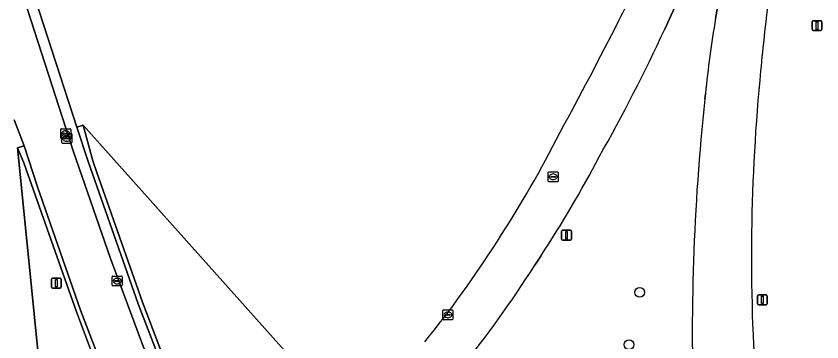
# Model space of a CAD drawing. Extents: x 154324 to 155744, y 382937 to 384188.
# Drawn here: x 155108.8 to 155190, y 383267 to 383299.8 of the extents above; entities that cross this region are included whole.
import ezdxf

# ---------------------------------------------------------------- set-up
doc = ezdxf.new("R2010")
doc.units = 0
for name, color, linetype in [('IMGEO_Berm_groen', 7, 'Continuous'), ('IMGEO_Boom', 7, 'Continuous'), ('IMGEO_Groenvoorziening', 7, 'Continuous'), ('IMGEO_Kolk', 7, 'Continuous'), ('IMGEO_Lichtmast', 7, 'Continuous'), ('IMGEO_Muur', 7, 'Continuous'), ('IMGEO_Rijbaan_regionaal_gesloten', 7, 'Continuous'), ('IMGEO_Rioolput', 7, 'Continuous'), ('IMGEO_Voetpad_gesloten', 7, 'Continuous')]:
    doc.layers.add(name, color=color, linetype=linetype)

msp = doc.modelspace()

# ---------------------------------------------------------------- linework, layer by layer
at = {"layer": 'IMGEO_Berm_groen'}
for points in [[(155179.059, 383309.317), (155174.133, 383298.456)], [(155179.261, 383299.521), (155180.657, 383307.32), (155180.903, 383308.698)], [(155178.181, 383291.398), (155178.212, 383291.677), (155178.242, 383291.957)], [(155161.636, 383275.604), (155161.032, 383274.694)]]:
    msp.add_lwpolyline(points, dxfattribs=at)
for centre, radius, start, end in [((155287.867, 383281.039), 110.167, 170.34237, 174.31258), ((155021.674, 383368.635), 167.836, 330.35207, 335.28266), ((155397.032, 383267.845), 220.115, 173.85752, 182.34737), ((155062.36, 383340.884), 118.816, 326.6728, 332.27759), ((155069.081, 383332.817), 108.78, 320.84326, 327.7027)]:
    msp.add_arc(centre, radius, start, end, dxfattribs=at)
at = {"layer": 'IMGEO_Boom'}
for centre in [(155171.621, 383271.969), (155170.542, 383266.704)]:
    msp.add_circle(centre, 0.489, dxfattribs=at)
at = {"layer": 'IMGEO_Groenvoorziening'}
for points in [[(155100.516, 383351.423), (155104.591, 383322.749), (155106.084, 383315.192), (155107.138, 383315.4), (155107.887, 383311.61), (155108.45, 383309.085), (155109.853, 383304.101), (155114.869, 383288.594), (155115.508, 383288.773), (155139.187, 383262.359), (155139.396, 383261.91), (155138.554, 383261.125)], [(155113.974, 383237.877), (155113.745, 383238.359), (155108.916, 383286.514), (155109.574, 383286.695), (155108.58, 383289.319)]]:
    msp.add_lwpolyline(points, dxfattribs=at)
for points in [[(155115.508, 383288.773), (155116.494, 383285.201), (155116.891, 383284.021), (155121.504, 383270.983), (155123.77, 383264.985), (155128.781, 383252.516), (155139.187, 383262.359)], [(155113.745, 383238.359), (155123.724, 383247.745), (155120.43, 383255.498), (155117.174, 383263.817), (155114.846, 383270.012), (155109.549, 383285.004), (155108.916, 383286.514)]]:
    msp.add_lwpolyline(points, close=True, dxfattribs=at)
for centre, radius, start, end in [((155409.424, 383272.929), 226.624, 170.99851, 173.8884), ((155004.811, 383383.463), 184.959, 332.94082, 335.09405), ((154810.417, 383481.508), 402.678, 331.29256, 333.10003), ((155417.486, 383272.073), 234.732, 173.89002, 174.80983), ((155371.845, 383275.528), 188.966, 174.60142, 184.54873), ((155062.402, 383339.167), 113.358, 326.80948, 333.2173), ((155068.107, 383333.81), 105.66, 320.76787, 327.54691)]:
    msp.add_arc(centre, radius, start, end, dxfattribs=at)
at = {"layer": 'IMGEO_Kolk'}
for p, q in [((155113.259, 383287.509), (155113.259, 383288.361)), ((155113.334, 383288.435), (155114.186, 383288.435)), ((155113.747, 383288.215), (155113.772, 383288.215)), ((155114.26, 383288.361), (155114.26, 383287.509)), ((155114.186, 383287.435), (155113.334, 383287.435)), ((155113.369, 383287.03), (155113.369, 383287.882)), ((155113.444, 383287.956), (155114.296, 383287.956)), ((155113.518, 383287.929), (155113.518, 383287.941)), ((155113.956, 383287.892), (155113.558, 383287.892)), ((155113.561, 383287.978), (155113.959, 383287.978)), ((155113.628, 383287.45), (155113.628, 383287.462)), ((155114.066, 383287.413), (155113.668, 383287.413)), ((155113.671, 383287.499), (155114.069, 383287.499)), ((155113.77, 383287.655), (155113.745, 383287.655)), ((155113.857, 383287.736), (155113.882, 383287.736)), ((155114.002, 383287.941), (155114.002, 383287.929)), ((155114.112, 383287.462), (155114.112, 383287.45)), ((155114.37, 383287.882), (155114.37, 383287.03)), ((155114.296, 383286.956), (155113.444, 383286.956)), ((155113.88, 383287.176), (155113.855, 383287.176)), ((155118.448, 383272.679), (155118.448, 383273.531)), ((155118.523, 383273.605), (155119.375, 383273.605)), ((155119.449, 383273.531), (155119.449, 383272.679)), ((155118.707, 383273.099), (155118.707, 383273.111)), ((155119.145, 383273.062), (155118.747, 383273.062)), ((155118.75, 383273.148), (155119.148, 383273.148)), ((155118.959, 383272.825), (155118.934, 383272.825)), ((155118.936, 383273.385), (155118.961, 383273.385)), ((155119.191, 383273.111), (155119.191, 383273.099)), ((155119.375, 383272.605), (155118.523, 383272.605)), ((155151.858, 383270.197), (155152.71, 383270.197)), ((155151.783, 383269.271), (155151.783, 383270.123)), ((155152.042, 383269.691), (155152.042, 383269.703)), ((155152.48, 383269.654), (155152.082, 383269.654)), ((155152.085, 383269.74), (155152.483, 383269.74)), ((155152.294, 383269.417), (155152.269, 383269.417)), ((155152.271, 383269.977), (155152.296, 383269.977)), ((155152.526, 383269.703), (155152.526, 383269.691)), ((155152.784, 383270.123), (155152.784, 383269.271)), ((155152.71, 383269.197), (155151.858, 383269.197))]:
    msp.add_line(p, q, dxfattribs=at)
for points in [[(155113.259, 383287.509), (155113.259, 383288.361)], [(155113.334, 383288.435), (155114.186, 383288.435)], [(155114.26, 383288.361), (155114.26, 383287.509)], [(155114.186, 383287.435), (155113.334, 383287.435)], [(155113.369, 383287.03), (155113.369, 383287.882)], [(155113.444, 383287.956), (155114.296, 383287.956)], [(155114.37, 383287.882), (155114.37, 383287.03)], [(155114.296, 383286.956), (155113.444, 383286.956)], [(155118.448, 383272.679), (155118.448, 383273.531)], [(155118.523, 383273.605), (155119.375, 383273.605)], [(155119.449, 383273.531), (155119.449, 383272.679)], [(155119.375, 383272.605), (155118.523, 383272.605)], [(155151.858, 383270.197), (155152.71, 383270.197)], [(155151.783, 383269.271), (155151.783, 383270.123)], [(155152.784, 383270.123), (155152.784, 383269.271)], [(155152.71, 383269.197), (155151.858, 383269.197)]]:
    msp.add_lwpolyline(points, dxfattribs=at)
for centre, radius, start, end in [((155113.336, 383288.359), 0.0765, 91.55205, 178.44795), ((155113.336, 383288.359), 0.0765, 91.55205, 178.44795), ((155114.184, 383288.359), 0.0765, 1.55205, 88.44795), ((155114.184, 383288.359), 0.0765, 1.55205, 88.44795), ((155113.336, 383287.511), 0.0765, 181.55205, 268.44795), ((155113.336, 383287.511), 0.0765, 181.55205, 268.44795), ((155113.446, 383287.88), 0.0765, 91.55205, 178.44795), ((155113.446, 383287.88), 0.0765, 91.55205, 178.44795), ((155113.558, 383287.938), 0.0403, 85.87752, 175.75265), ((155113.555, 383287.928), 0.0366, 178.93798, 274.71019), ((155113.668, 383287.459), 0.0403, 85.87752, 175.75265), ((155113.665, 383287.449), 0.0366, 178.93798, 274.71019), ((155113.959, 383287.935), 0.043, 264.86636, 352.45326), ((155113.963, 383287.94), 0.0386, 1.73085, 96.63898), ((155114.069, 383287.456), 0.043, 264.86636, 352.45326), ((155114.073, 383287.461), 0.0386, 1.73085, 96.63898), ((155114.184, 383287.511), 0.0765, 271.55205, 358.44795), ((155114.184, 383287.511), 0.0765, 271.55205, 358.44795), ((155114.294, 383287.88), 0.0765, 1.55205, 88.44795), ((155114.294, 383287.88), 0.0765, 1.55205, 88.44795), ((155113.446, 383287.032), 0.0765, 181.55205, 268.44795), ((155113.446, 383287.032), 0.0765, 181.55205, 268.44795), ((155114.294, 383287.032), 0.0765, 271.55205, 358.44795), ((155114.294, 383287.032), 0.0765, 271.55205, 358.44795), ((155118.525, 383273.529), 0.0765, 91.55205, 178.44795), ((155118.525, 383273.529), 0.0765, 91.55205, 178.44795), ((155119.373, 383273.529), 0.0765, 1.55205, 88.44795), ((155119.373, 383273.529), 0.0765, 1.55205, 88.44795), ((155118.525, 383272.681), 0.0765, 181.55205, 268.44795), ((155118.525, 383272.681), 0.0765, 181.55205, 268.44795), ((155118.747, 383273.108), 0.0403, 85.87752, 175.75265), ((155118.744, 383273.098), 0.0366, 178.93798, 274.71019), ((155119.148, 383273.105), 0.043, 264.86636, 352.45326), ((155119.152, 383273.11), 0.0386, 1.73085, 96.63898), ((155119.373, 383272.681), 0.0765, 271.55205, 358.44795), ((155119.373, 383272.681), 0.0765, 271.55205, 358.44795), ((155151.86, 383270.121), 0.0765, 91.55205, 178.44795), ((155151.86, 383270.121), 0.0765, 91.55205, 178.44795), ((155152.708, 383270.121), 0.0765, 1.55205, 88.44795), ((155152.708, 383270.121), 0.0765, 1.55205, 88.44795), ((155152.082, 383269.7), 0.0403, 85.87752, 175.75265), ((155152.079, 383269.69), 0.0366, 178.93798, 274.71019), ((155152.483, 383269.697), 0.043, 264.86636, 352.45326), ((155152.487, 383269.702), 0.0386, 1.73085, 96.63898), ((155151.86, 383269.273), 0.0765, 181.55205, 268.44795), ((155151.86, 383269.273), 0.0765, 181.55205, 268.44795), ((155152.708, 383269.273), 0.0765, 271.55205, 358.44795), ((155152.708, 383269.273), 0.0765, 271.55205, 358.44795)]:
    msp.add_arc(centre, radius, start, end, dxfattribs=at)
for centre, major_axis, ratio, start_param, end_param in [((155113.746, 383287.935), (-0.387, 0.002), 0.722429, 4.712389, 7.853982), ((155113.771, 383287.935), (-0.39, 0.002), 0.717154, 1.570796, 4.712389), ((155113.856, 383287.456), (-0.387, 0.002), 0.722429, 4.712389, 7.853982), ((155113.881, 383287.456), (-0.39, 0.002), 0.717154, 1.570796, 4.712389), ((155118.935, 383273.105), (-0.387, 0.002), 0.722429, 4.712389, 7.853982), ((155118.96, 383273.105), (-0.39, 0.002), 0.717154, 1.570796, 4.712389), ((155152.27, 383269.697), (-0.387, 0.002), 0.722429, 4.712389, 7.853982), ((155152.295, 383269.697), (-0.39, 0.002), 0.717154, 1.570796, 4.712389)]:
    msp.add_ellipse(centre, major_axis=major_axis, ratio=ratio, start_param=start_param, end_param=end_param, dxfattribs=at)
at = {"layer": 'IMGEO_Lichtmast'}
for p, q in [((155188.989, 383298.403), (155188.989, 383299.203)), ((155188.989, 383299.203), (155188.989, 383298.403)), ((155189.089, 383299.303), (155189.879, 383299.303)), ((155189.879, 383299.303), (155189.089, 383299.303)), ((155189.979, 383299.203), (155189.979, 383298.403)), ((155189.979, 383298.403), (155189.979, 383299.203)), ((155189.879, 383298.303), (155189.089, 383298.303)), ((155189.089, 383298.303), (155189.879, 383298.303)), ((155163.738, 383277.308), (155163.738, 383278.108)), ((155163.738, 383278.108), (155163.738, 383277.308)), ((155163.838, 383278.208), (155164.628, 383278.208)), ((155164.628, 383278.208), (155163.838, 383278.208)), ((155164.728, 383278.108), (155164.728, 383277.308)), ((155164.728, 383277.308), (155164.728, 383278.108)), ((155164.628, 383277.208), (155163.838, 383277.208)), ((155163.838, 383277.208), (155164.628, 383277.208)), ((155112.315, 383272.483), (155112.315, 383273.283)), ((155112.315, 383273.283), (155112.315, 383272.483)), ((155112.415, 383273.383), (155113.205, 383273.383)), ((155113.205, 383273.383), (155112.415, 383273.383)), ((155113.305, 383273.283), (155113.305, 383272.483)), ((155113.305, 383272.483), (155113.305, 383273.283)), ((155113.205, 383272.383), (155112.415, 383272.383)), ((155112.415, 383272.383), (155113.205, 383272.383)), ((155183.479, 383270.823), (155183.479, 383271.623)), ((155183.479, 383271.623), (155183.479, 383270.823)), ((155183.579, 383271.723), (155184.369, 383271.723)), ((155184.369, 383271.723), (155183.579, 383271.723)), ((155184.469, 383271.623), (155184.469, 383270.823)), ((155184.469, 383270.823), (155184.469, 383271.623)), ((155184.369, 383270.723), (155183.579, 383270.723)), ((155183.579, 383270.723), (155184.369, 383270.723))]:
    msp.add_line(p, q, dxfattribs=at)
for points in [[(155189.409, 383299.178), (155189.559, 383299.178), (155189.559, 383298.428), (155189.409, 383298.428), (155189.409, 383299.178)], [(155164.158, 383278.083), (155164.308, 383278.083), (155164.308, 383277.333), (155164.158, 383277.333), (155164.158, 383278.083)], [(155112.735, 383273.258), (155112.885, 383273.258), (155112.885, 383272.508), (155112.735, 383272.508), (155112.735, 383273.258)], [(155183.899, 383271.598), (155184.049, 383271.598), (155184.049, 383270.848), (155183.899, 383270.848), (155183.899, 383271.598)]]:
    msp.add_lwpolyline(points, dxfattribs=at)
for centre, start, end in [((155189.089, 383299.203), 90, 180), ((155189.089, 383299.203), 90, 180), ((155189.879, 383299.203), 0, 90), ((155189.879, 383299.203), 360, 90), ((155189.089, 383298.403), 180, 270), ((155189.089, 383298.403), 180, 270), ((155189.879, 383298.403), 270, 0), ((155189.879, 383298.403), 270, 0), ((155163.838, 383278.108), 90, 180), ((155163.838, 383278.108), 90, 180), ((155164.628, 383278.108), 0, 90), ((155164.628, 383278.108), 360, 90), ((155163.838, 383277.308), 180, 270), ((155163.838, 383277.308), 180, 270), ((155164.628, 383277.308), 270, 0), ((155164.628, 383277.308), 270, 0), ((155112.415, 383273.283), 90, 180), ((155112.415, 383273.283), 90, 180), ((155113.205, 383273.283), 0, 90), ((155113.205, 383273.283), 360, 90), ((155112.415, 383272.483), 180, 270), ((155112.415, 383272.483), 180, 270), ((155113.205, 383272.483), 270, 0), ((155113.205, 383272.483), 270, 0), ((155183.579, 383271.623), 90, 180), ((155183.579, 383271.623), 90, 180), ((155184.369, 383271.623), 0, 90), ((155184.369, 383271.623), 360, 90), ((155183.579, 383270.823), 180, 270), ((155183.579, 383270.823), 180, 270), ((155184.369, 383270.823), 270, 0), ((155184.369, 383270.823), 270, 0)]:
    msp.add_arc(centre, 0.1, start, end, dxfattribs=at)
at = {"layer": 'IMGEO_Muur'}
for points in [[(155128.781, 383252.516), (155123.77, 383264.985), (155121.504, 383270.983), (155116.891, 383284.021), (155116.494, 383285.201), (155115.508, 383288.773), (155114.869, 383288.594), (155116.013, 383285.13), (155121.078, 383270.824), (155124.512, 383261.829), (155128.438, 383252.192)], [(155119.988, 383257.813), (155115.263, 383270.166), (155110.9, 383282.573), (155109.574, 383286.695), (155108.916, 383286.514), (155109.549, 383285.004), (155114.846, 383270.012), (155117.174, 383263.817), (155120.43, 383255.498), (155123.724, 383247.745), (155124.079, 383248.079)]]:
    msp.add_lwpolyline(points, close=True, dxfattribs=at)
at = {"layer": 'IMGEO_Rijbaan_regionaal_gesloten'}
for points in [[(155174.133, 383298.456), (155179.059, 383309.317), (155175.002, 383311.044)], [(155108.58, 383289.319), (155109.574, 383286.695), (155110.9, 383282.573), (155115.263, 383270.166), (155119.988, 383257.813), (155124.079, 383248.079), (155127.602, 383251.403), (155126.765, 383253.34), (155125.811, 383255.549), (155122.326, 383264.46), (155118.283, 383275.374), (155114.5, 383286.22), (155108.824, 383303.768), (155107.421, 383308.752)], [(155185.591, 383308.387), (155180.903, 383308.698), (155180.657, 383307.32), (155179.261, 383299.521)], [(155178.242, 383291.957), (155178.212, 383291.677), (155178.181, 383291.398)], [(155161.032, 383274.694), (155161.636, 383275.604)]]:
    msp.add_lwpolyline(points, dxfattribs=at)
for centre, radius, start, end in [((155409.424, 383272.929), 226.624, 170.99851, 173.8884), ((155004.811, 383383.463), 184.959, 332.94082, 335.09405), ((155287.867, 383281.039), 110.167, 170.34237, 174.31258), ((154810.417, 383481.508), 402.678, 331.29256, 333.10003), ((155021.674, 383368.635), 167.836, 330.35207, 335.28266), ((155417.486, 383272.073), 234.732, 173.89002, 174.80983), ((155371.845, 383275.528), 188.966, 174.60142, 184.54873), ((155397.032, 383267.845), 220.115, 173.85752, 182.34737), ((155062.402, 383339.167), 113.358, 326.80948, 333.2173), ((155062.36, 383340.884), 118.816, 326.6728, 332.27759), ((155068.107, 383333.81), 105.66, 320.76787, 327.54691), ((155069.081, 383332.817), 108.78, 320.84326, 327.7027)]:
    msp.add_arc(centre, radius, start, end, dxfattribs=at)
at = {"layer": 'IMGEO_Rioolput'}
for p, q in [((155162.391, 383283.17), (155162.391, 383284.022)), ((155162.466, 383284.096), (155163.318, 383284.096)), ((155163.392, 383284.022), (155163.392, 383283.17)), ((155162.65, 383283.59), (155162.65, 383283.602)), ((155163.088, 383283.553), (155162.69, 383283.553)), ((155162.693, 383283.639), (155163.091, 383283.639)), ((155162.902, 383283.316), (155162.877, 383283.316)), ((155162.879, 383283.876), (155162.904, 383283.876)), ((155163.134, 383283.602), (155163.134, 383283.59)), ((155163.318, 383283.096), (155162.466, 383283.096))]:
    msp.add_line(p, q, dxfattribs=at)
for points in [[(155162.391, 383283.17), (155162.391, 383284.022)], [(155162.466, 383284.096), (155163.318, 383284.096)], [(155163.392, 383284.022), (155163.392, 383283.17)], [(155163.318, 383283.096), (155162.466, 383283.096)]]:
    msp.add_lwpolyline(points, dxfattribs=at)
for centre, radius, start, end in [((155162.468, 383284.02), 0.0765, 91.55205, 178.44795), ((155162.468, 383284.02), 0.0765, 91.55205, 178.44795), ((155163.316, 383284.02), 0.0765, 1.55205, 88.44795), ((155163.316, 383284.02), 0.0765, 1.55205, 88.44795), ((155162.69, 383283.599), 0.0403, 85.87752, 175.75265), ((155162.687, 383283.589), 0.0366, 178.93798, 274.71019), ((155163.091, 383283.596), 0.043, 264.86636, 352.45326), ((155163.095, 383283.601), 0.0386, 1.73085, 96.63898), ((155162.468, 383283.172), 0.0765, 181.55205, 268.44795), ((155162.468, 383283.172), 0.0765, 181.55205, 268.44795), ((155163.316, 383283.172), 0.0765, 271.55205, 358.44795), ((155163.316, 383283.172), 0.0765, 271.55205, 358.44795)]:
    msp.add_arc(centre, radius, start, end, dxfattribs=at)
for centre, major_axis, ratio, start_param, end_param in [((155162.878, 383283.596), (-0.387, 0.002), 0.722429, 4.712389, 7.853982), ((155162.903, 383283.596), (-0.39, 0.002), 0.717154, 1.570796, 4.712389)]:
    msp.add_ellipse(centre, major_axis=major_axis, ratio=ratio, start_param=start_param, end_param=end_param, dxfattribs=at)
at = {"layer": 'IMGEO_Voetpad_gesloten'}
msp.add_lwpolyline([(155116.013, 383285.13), (155114.869, 383288.594), (155109.853, 383304.101), (155108.45, 383309.085), (155107.887, 383311.61), (155107.138, 383315.4), (155106.084, 383315.192), (155106.858, 383311.277), (155107.421, 383308.752), (155108.824, 383303.768), (155114.5, 383286.22), (155118.283, 383275.374), (155122.326, 383264.46), (155125.811, 383255.549), (155126.765, 383253.34), (155127.602, 383251.403), (155128.438, 383252.192), (155124.512, 383261.829), (155121.078, 383270.824)], close=True, dxfattribs=at)

doc.saveas('drawing.dxf')
